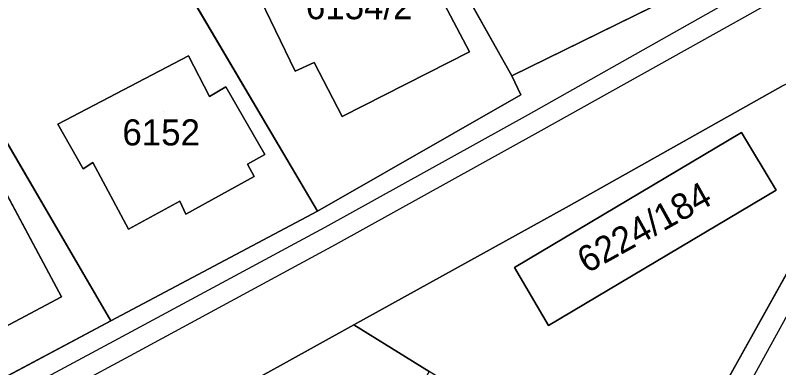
# Model space of a CAD drawing. Extents: x -266199 to -261993, y -1239047 to -1235108.
# Drawn here: x -263965.8 to -263907.2, y -1236385.8 to -1236358.8 of the extents above; entities that cross this region are included whole.
import ezdxf

# ---------------------------------------------------------------- set-up
doc = ezdxf.new("R2010")
doc.units = 0
for name, color, linetype in [('body_kn', 7, 'Continuous'), ('kladpar_druhypozemkov', 7, 'Continuous'), ('kladpar_hranice', 7, 'Continuous'), ('kladpar_parcelnecisla', 7, 'Continuous'), ('kladpar_plochy', 7, 'Continuous'), ('zappar_hrandruhpozemk', 7, 'Continuous')]:
    doc.layers.add(name, color=color, linetype=linetype)

msp = doc.modelspace()

# ---------------------------------------------------------------- linework, layer by layer
at = {"layer": 'body_kn'}
for p, q in [((-263909.83, -1236358.95), (-263909.83, -1236358.95)), ((-263930.92, -1236361.61), (-263930.92, -1236361.61)), ((-263952.49, -1236361.93), (-263952.49, -1236361.93)), ((-263942.84, -1236362.43), (-263942.84, -1236362.43)), ((-263944.31, -1236363.09), (-263944.31, -1236363.09)), ((-263927.69, -1236363.44), (-263927.69, -1236363.44)), ((-263927.69, -1236363.44), (-263927.69, -1236363.44)), ((-263949.61, -1236364.3), (-263949.61, -1236364.3)), ((-263950.87, -1236365.03), (-263950.87, -1236365.03)), ((-263926.99, -1236364.91), (-263926.99, -1236364.91)), ((-263940.7, -1236366.58), (-263940.7, -1236366.58)), ((-263926.43, -1236366.44), (-263926.43, -1236366.44)), ((-263962.5, -1236367.17), (-263962.5, -1236367.17)), ((-263962.5, -1236367.17), (-263962.5, -1236367.17)), ((-263925.68, -1236367.81), (-263925.68, -1236367.81)), ((-263910.06, -1236367.81), (-263910.06, -1236367.81)), ((-263946.64, -1236369.49), (-263946.64, -1236369.49)), ((-263959.81, -1236370.1), (-263959.81, -1236370.1)), ((-263947.97, -1236370.22), (-263947.97, -1236370.22)), ((-263960.57, -1236370.58), (-263960.57, -1236370.58)), ((-263947.44, -1236371.18), (-263947.44, -1236371.18)), ((-263907.41, -1236372.22), (-263907.41, -1236372.22)), ((-263907.41, -1236372.22), (-263907.41, -1236372.22)), ((-263953.16, -1236373.06), (-263953.16, -1236373.06)), ((-263942.58, -1236373.84), (-263942.58, -1236373.84)), ((-263942.58, -1236373.84), (-263942.58, -1236373.84)), ((-263923.3, -1236373.42), (-263923.3, -1236373.42)), ((-263952.68, -1236374.05), (-263952.68, -1236374.05)), ((-263942.02, -1236375.08), (-263942.02, -1236375.08)), ((-263957.08, -1236375.22), (-263957.08, -1236375.22)), ((-263941.24, -1236376.41), (-263941.24, -1236376.41)), ((-263927.49, -1236378.16), (-263927.49, -1236378.16)), ((-263962.23, -1236380.39), (-263962.23, -1236380.39)), ((-263958.44, -1236382.24), (-263958.44, -1236382.24)), ((-263958.44, -1236382.24), (-263958.44, -1236382.24)), ((-263939.8, -1236382.56), (-263939.8, -1236382.56)), ((-263924.87, -1236382.6), (-263924.87, -1236382.6)), ((-263957.87, -1236383.62), (-263957.87, -1236383.62)), ((-263956.96, -1236384.92), (-263956.96, -1236384.92)), ((-263945.19, -1236385.54), (-263945.19, -1236385.54))]:
    msp.add_line(p, q, dxfattribs=at)
at = {"layer": 'kladpar_druhypozemkov'}
for p, q in [((-263954.42, -1236366.19), (-263954.42, -1236366.19)), ((-263917.77, -1236374.3), (-263917.77, -1236374.3))]:
    msp.add_line(p, q, dxfattribs=at)
at = {"layer": 'kladpar_hranice'}
for points in [[(-263911.78, -1236355.63), (-263927.69, -1236363.44), (-263944.21, -1236334.09), (-263944.65, -1236333.18), (-263929.23, -1236324.87), (-263911.78, -1236355.63)], [(-263927.69, -1236363.44), (-263926.99, -1236364.91), (-263942.58, -1236373.84), (-263960.97, -1236342.68), (-263944.21, -1236334.09), (-263927.69, -1236363.44)], [(-263942.58, -1236373.84), (-263958.44, -1236382.24), (-263976.51, -1236351.26), (-263960.97, -1236342.68), (-263942.58, -1236373.84)], [(-263930.92, -1236361.61), (-263936.47, -1236351.07), (-263947.32, -1236356.82), (-263944.31, -1236363.09), (-263942.84, -1236362.43), (-263940.7, -1236366.58), (-263930.92, -1236361.61)], [(-263936.47, -1236351.07), (-263930.92, -1236361.61), (-263940.7, -1236366.58), (-263942.84, -1236362.43), (-263944.31, -1236363.09), (-263947.32, -1236356.82), (-263936.47, -1236351.07)], [(-263958.44, -1236382.24), (-263975.04, -1236391.08), (-263992.65, -1236359.38), (-263976.51, -1236351.26), (-263958.44, -1236382.24)], [(-263906.88, -1236364.19), (-263923.3, -1236373.42), (-263939.8, -1236382.56), (-263945.19, -1236385.54), (-263964.72, -1236396.32), (-263966.77, -1236404.78), (-263980.16, -1236411.78), (-263988.48, -1236408.56), (-263991.42, -1236409.29), (-263995.95, -1236402.42), (-263990.99, -1236399.85), (-263975.04, -1236391.08), (-263958.44, -1236382.24), (-263942.58, -1236373.84), (-263926.99, -1236364.91), (-263927.69, -1236363.44), (-263911.78, -1236355.63)], [(-263952.49, -1236361.93), (-263962.5, -1236367.17), (-263960.57, -1236370.58), (-263959.81, -1236370.1), (-263957.08, -1236375.22), (-263953.16, -1236373.06), (-263952.68, -1236374.05), (-263947.44, -1236371.18), (-263947.97, -1236370.22), (-263946.64, -1236369.49), (-263949.61, -1236364.3), (-263950.87, -1236365.03), (-263952.49, -1236361.93)], [(-263962.5, -1236367.17), (-263952.49, -1236361.93), (-263950.87, -1236365.03), (-263949.61, -1236364.3), (-263946.64, -1236369.49), (-263947.97, -1236370.22), (-263947.44, -1236371.18), (-263952.68, -1236374.05), (-263953.16, -1236373.06), (-263957.08, -1236375.22), (-263959.81, -1236370.1), (-263960.57, -1236370.58), (-263962.5, -1236367.17)], [(-263967.25, -1236371.02), (-263971.9, -1236362.71), (-263977.47, -1236365.76), (-263973.01, -1236373.9), (-263978.61, -1236376.96), (-263972.63, -1236387.99), (-263970.5, -1236386.83), (-263969.97, -1236386.13), (-263969.74, -1236385.23), (-263970.18, -1236384.61), (-263962.23, -1236380.39), (-263967.25, -1236371.02)], [(-263971.9, -1236362.71), (-263967.25, -1236371.02), (-263962.23, -1236380.39), (-263970.18, -1236384.61), (-263969.74, -1236385.23), (-263969.97, -1236386.13), (-263970.5, -1236386.83), (-263972.63, -1236387.99), (-263978.61, -1236376.96), (-263973.01, -1236373.9), (-263977.47, -1236365.76), (-263971.9, -1236362.71)], [(-263916.75, -1236396.82), (-263934.02, -1236386.14), (-263939.8, -1236382.56), (-263923.3, -1236373.42), (-263906.88, -1236364.19), (-263903.81, -1236362.59), (-263902.37, -1236362.51), (-263900.53, -1236363.24), (-263900, -1236363.73), (-263903.37, -1236372.8), (-263916.75, -1236396.82)], [(-263924.87, -1236382.6), (-263907.41, -1236372.22), (-263910.06, -1236367.81), (-263927.49, -1236378.16), (-263924.87, -1236382.6)], [(-263907.41, -1236372.22), (-263924.87, -1236382.6), (-263927.49, -1236378.16), (-263910.06, -1236367.81), (-263907.41, -1236372.22)], [(-263958.83, -1236477.38), (-263950.22, -1236461.58), (-263951.61, -1236460.9), (-263948.3, -1236454.84), (-263947.05, -1236452.56), (-263942.51, -1236444.18), (-263939.15, -1236438.06), (-263937, -1236434.21), (-263931.36, -1236423.77), (-263929.74, -1236420.78), (-263928.14, -1236417.84), (-263926.93, -1236415.62), (-263922.25, -1236406.97), (-263920.63, -1236403.98), (-263919.01, -1236400.99), (-263916.75, -1236396.82), (-263903.37, -1236372.8)], [(-263964.72, -1236396.32), (-263945.19, -1236385.54), (-263939.8, -1236382.56), (-263934.02, -1236386.14), (-263936.75, -1236390.96), (-263943.88, -1236386.92), (-263946.18, -1236391.04), (-263947.25, -1236392.96), (-263943.77, -1236394.85), (-263948.79, -1236403.34), (-263946.95, -1236404.42), (-263947.65, -1236405.62), (-263964.72, -1236396.32)]]:
    msp.add_lwpolyline(points, dxfattribs=at)
at = {"layer": 'kladpar_plochy'}
for p, q in [((-263944.21, -1236334.09), (-263927.69, -1236363.44)), ((-263927.69, -1236363.44), (-263944.21, -1236334.09)), ((-263960.97, -1236342.68), (-263942.58, -1236373.84)), ((-263942.58, -1236373.84), (-263960.97, -1236342.68)), ((-263930.92, -1236361.61), (-263936.47, -1236351.07)), ((-263976.51, -1236351.26), (-263958.44, -1236382.24)), ((-263958.44, -1236382.24), (-263976.51, -1236351.26)), ((-263911.78, -1236355.63), (-263927.69, -1236363.44)), ((-263947.32, -1236356.82), (-263944.31, -1236363.09)), ((-263940.7, -1236366.58), (-263930.92, -1236361.61)), ((-263952.49, -1236361.93), (-263962.5, -1236367.17)), ((-263950.87, -1236365.03), (-263952.49, -1236361.93)), ((-263944.31, -1236363.09), (-263942.84, -1236362.43)), ((-263942.84, -1236362.43), (-263940.7, -1236366.58)), ((-263927.69, -1236363.44), (-263926.99, -1236364.91)), ((-263949.61, -1236364.3), (-263950.87, -1236365.03)), ((-263946.64, -1236369.49), (-263949.61, -1236364.3)), ((-263923.3, -1236373.42), (-263906.88, -1236364.19)), ((-263926.99, -1236364.91), (-263942.58, -1236373.84)), ((-263962.5, -1236367.17), (-263960.57, -1236370.58)), ((-263910.06, -1236367.81), (-263927.49, -1236378.16)), ((-263907.41, -1236372.22), (-263910.06, -1236367.81)), ((-263947.97, -1236370.22), (-263946.64, -1236369.49)), ((-263960.57, -1236370.58), (-263959.81, -1236370.1)), ((-263959.81, -1236370.1), (-263957.08, -1236375.22)), ((-263947.44, -1236371.18), (-263947.97, -1236370.22)), ((-263962.23, -1236380.39), (-263967.25, -1236371.02)), ((-263952.68, -1236374.05), (-263947.44, -1236371.18)), ((-263924.87, -1236382.6), (-263907.41, -1236372.22)), ((-263957.08, -1236375.22), (-263953.16, -1236373.06)), ((-263953.16, -1236373.06), (-263952.68, -1236374.05)), ((-263903.37, -1236372.8), (-263916.75, -1236396.82)), ((-263942.58, -1236373.84), (-263958.44, -1236382.24)), ((-263939.8, -1236382.56), (-263923.3, -1236373.42)), ((-263927.49, -1236378.16), (-263924.87, -1236382.6)), ((-263970.18, -1236384.61), (-263962.23, -1236380.39)), ((-263958.44, -1236382.24), (-263975.04, -1236391.08)), ((-263934.02, -1236386.14), (-263939.8, -1236382.56))]:
    msp.add_line(p, q, dxfattribs=at)
for points in [[(-263936.47, -1236351.07), (-263930.92, -1236361.61), (-263940.7, -1236366.58), (-263942.84, -1236362.43), (-263944.31, -1236363.09), (-263947.32, -1236356.82)], [(-263962.5, -1236367.17), (-263952.49, -1236361.93), (-263950.87, -1236365.03), (-263949.61, -1236364.3), (-263946.64, -1236369.49), (-263947.97, -1236370.22), (-263947.44, -1236371.18), (-263952.68, -1236374.05), (-263953.16, -1236373.06), (-263957.08, -1236375.22), (-263959.81, -1236370.1), (-263960.57, -1236370.58)], [(-263971.9, -1236362.71), (-263967.25, -1236371.02), (-263962.23, -1236380.39), (-263970.18, -1236384.61), (-263969.74, -1236385.23), (-263969.97, -1236386.13), (-263970.5, -1236386.83), (-263972.63, -1236387.99), (-263978.61, -1236376.96), (-263973.01, -1236373.9), (-263977.47, -1236365.76)], [(-263907.41, -1236372.22), (-263924.87, -1236382.6), (-263927.49, -1236378.16), (-263910.06, -1236367.81)], [(-263964.72, -1236396.32), (-263945.19, -1236385.54), (-263939.8, -1236382.56), (-263934.02, -1236386.14), (-263936.75, -1236390.96), (-263943.88, -1236386.92), (-263946.18, -1236391.04), (-263947.25, -1236392.96), (-263943.77, -1236394.85), (-263948.79, -1236403.34), (-263946.95, -1236404.42), (-263947.65, -1236405.62)]]:
    msp.add_lwpolyline(points, close=True, dxfattribs=at)
for points in [[(-263906.88, -1236364.19), (-263923.3, -1236373.42), (-263939.8, -1236382.56), (-263945.19, -1236385.54), (-263964.72, -1236396.32), (-263966.77, -1236404.78), (-263980.16, -1236411.78), (-263988.48, -1236408.56), (-263991.42, -1236409.29), (-263995.95, -1236402.42), (-263990.99, -1236399.85), (-263975.04, -1236391.08), (-263958.44, -1236382.24), (-263942.58, -1236373.84), (-263926.99, -1236364.91), (-263927.69, -1236363.44), (-263911.78, -1236355.63)], [(-263958.83, -1236477.38), (-263950.22, -1236461.58), (-263951.61, -1236460.9), (-263948.3, -1236454.84), (-263947.05, -1236452.56), (-263942.51, -1236444.18), (-263939.15, -1236438.06), (-263937, -1236434.21), (-263931.36, -1236423.77), (-263929.74, -1236420.78), (-263928.14, -1236417.84), (-263926.93, -1236415.62), (-263922.25, -1236406.97), (-263920.63, -1236403.98), (-263919.01, -1236400.99), (-263916.75, -1236396.82), (-263903.37, -1236372.8)]]:
    msp.add_lwpolyline(points, dxfattribs=at)
at = {"layer": 'zappar_hrandruhpozemk'}
for p, q in [((-263909.83, -1236358.95), (-263925.68, -1236367.81)), ((-263925.68, -1236367.81), (-263941.24, -1236376.41)), ((-263942.02, -1236375.08), (-263957.87, -1236383.62)), ((-263941.24, -1236376.41), (-263956.96, -1236384.92)), ((-263956.96, -1236384.92), (-263991.32, -1236403.38))]:
    msp.add_line(p, q, dxfattribs=at)
for points in [[(-263887.47, -1236340.2), (-263888.94, -1236342.51), (-263891.45, -1236345.67), (-263894.36, -1236348.92), (-263896.41, -1236350.71), (-263899.22, -1236352.77), (-263901.29, -1236354.12), (-263909.83, -1236358.95)], [(-263910.44, -1236357.4), (-263926.43, -1236366.44), (-263942.02, -1236375.08)], [(-263901.97, -1236373.46), (-263925.67, -1236416.5), (-263945.65, -1236453.26)], [(-263957.87, -1236383.62), (-263992.31, -1236402.12), (-263991.32, -1236403.38)]]:
    msp.add_lwpolyline(points, dxfattribs=at)

# ---------------------------------------------------------------- texts
at = {"layer": 'kladpar_parcelnecisla'}
for s, p in [('6154/2', (-263943.482, -1236359.11)), ('6152', (-263957.552, -1236368.79))]:
    msp.add_text(s, height=2, dxfattribs=at).set_placement(p)
msp.add_text('6224/184', height=2, rotation=29, dxfattribs=at).set_placement((-263921.937, -1236378.643))

doc.saveas('drawing.dxf')
